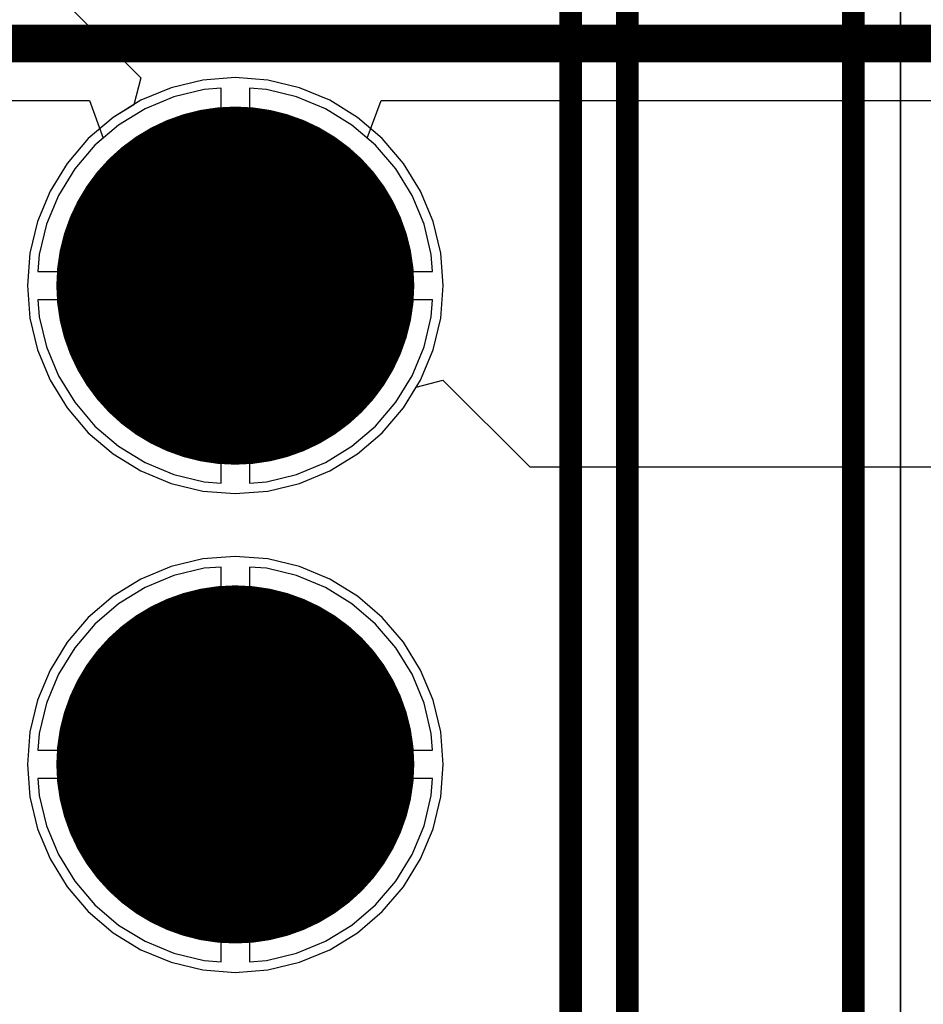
# Model space of a CAD drawing. Header units: millimetres. Extents: x 138 to 555, y 26 to 334.
# Tile 547 of 656: x 324.45 to 329.24, y 188.91 to 194.13. Entities that reach past the tile are written whole.
import ezdxf

# ---------------------------------------------------------------- set-up
doc = ezdxf.new("R2010")
doc.units = ezdxf.units.MM
for name, color, linetype in [('BottomLayer', 5, 'Continuous'), ('BottomSolder', 6, 'Continuous'), ('DrillDrawing', 1, 'Continuous'), ('Mechanical20', 56, 'Continuous'), ('Mechanical27', 56, 'Continuous'), ('MidLayer1', 16, 'Continuous'), ('MidLayer2', 76, 'Continuous'), ('MidLayer3', 90, 'Continuous'), ('MidLayer4', 156, 'Continuous'), ('MultiLayer', 9, 'Continuous'), ('PadHoleLayer', 156, 'Continuous'), ('TopLayer', 1, 'Continuous'), ('TopOverlay', 2, 'Continuous'), ('TopSolder', 216, 'Continuous')]:
    doc.layers.add(name, color=color, linetype=linetype)

# ---------------------------------------------------------------- blocks, each defined once
blk = doc.blocks.new('CON_CVILUX_CH87_20_2_V_1_00_939')
at = {"layer": 'BottomLayer', "const_width": 0.9}
for points in [[(3.36, 1.27, 1), (4.26, 1.27, 1)], [(5.9, 1.27, 1), (6.8, 1.27, 1)]]:
    blk.add_lwpolyline(points, format="xyb", close=True, dxfattribs=at)
at = {"layer": 'BottomSolder', "const_width": 0.95}
for points in [[(3.335, 1.27, 1), (4.285, 1.27, 1)], [(5.875, 1.27, 1), (6.825, 1.27, 1)]]:
    blk.add_lwpolyline(points, format="xyb", close=True, dxfattribs=at)
at = {"layer": 'Mechanical20', "const_width": 0.01}
blk.add_lwpolyline([(16.75, 4.8), (-16.75, 4.8)], dxfattribs=at)
at = {"layer": 'Mechanical27', "const_width": 0.01}
for points in [[(16.51, 4.55), (-16.51, 4.55)], [(15.5, 3.35), (-15.5, 3.35)], [(15.2, 3.05), (-15.2, 3.05)]]:
    blk.add_lwpolyline(points, dxfattribs=at)
at = {"layer": 'Mechanical27'}
for points, const_width in [([(4.735, 1.27, 1), (2.885, 1.27, 1)], 0.01), ([(7.275, 1.27, 1), (5.425, 1.27, 1)], 0.01), ([(2.8825, 1.27, 1), (2.8875, 1.27, 1)], 0.005), ([(4.7325, 1.27, 1), (4.7375, 1.27, 1)], 0.005), ([(5.4225, 1.27, 1), (5.4275, 1.27, 1)], 0.005), ([(7.2725, 1.27, 1), (7.2775, 1.27, 1)], 0.005)]:
    blk.add_lwpolyline(points, format="xyb", close=True, dxfattribs=dict(at, const_width=const_width))
at = {"layer": 'MidLayer1', "const_width": 0.9}
for points in [[(3.36, 1.27, 1), (4.26, 1.27, 1)], [(5.9, 1.27, 1), (6.8, 1.27, 1)]]:
    blk.add_lwpolyline(points, format="xyb", close=True, dxfattribs=at)
at = {"layer": 'MidLayer2', "const_width": 0.9}
for points in [[(3.36, 1.27, 1), (4.26, 1.27, 1)], [(5.9, 1.27, 1), (6.8, 1.27, 1)]]:
    blk.add_lwpolyline(points, format="xyb", close=True, dxfattribs=at)
at = {"layer": 'MidLayer3', "const_width": 0.9}
for points in [[(3.36, 1.27, 1), (4.26, 1.27, 1)], [(5.9, 1.27, 1), (6.8, 1.27, 1)]]:
    blk.add_lwpolyline(points, format="xyb", close=True, dxfattribs=at)
at = {"layer": 'MidLayer4', "const_width": 0.9}
for points in [[(3.36, 1.27, 1), (4.26, 1.27, 1)], [(5.9, 1.27, 1), (6.8, 1.27, 1)]]:
    blk.add_lwpolyline(points, format="xyb", close=True, dxfattribs=at)
at = {"layer": 'MultiLayer', "const_width": 0.9}
for points in [[(3.36, 1.27, 1), (4.26, 1.27, 1)], [(5.9, 1.27, 1), (6.8, 1.27, 1)]]:
    blk.add_lwpolyline(points, format="xyb", close=True, dxfattribs=at)
at = {"layer": 'PadHoleLayer', "const_width": 0.6}
for points in [[(3.51, 1.27, 1), (4.11, 1.27, 1)], [(6.05, 1.27, 1), (6.65, 1.27, 1)]]:
    blk.add_lwpolyline(points, format="xyb", close=True, dxfattribs=at)
at = {"layer": 'TopLayer', "const_width": 0.9}
for points in [[(3.36, 1.27, 1), (4.26, 1.27, 1)], [(5.9, 1.27, 1), (6.8, 1.27, 1)]]:
    blk.add_lwpolyline(points, format="xyb", close=True, dxfattribs=at)
at = {"layer": 'TopOverlay', "const_width": 0.12}
for points in [[(16.51, 4.55), (-16.51, 4.55)], [(15.5, 3.35), (-15.5, 3.35)], [(15.2, 3.05), (-15.2, 3.05)]]:
    blk.add_lwpolyline(points, dxfattribs=at)
at = {"layer": 'TopSolder', "const_width": 0.95}
for points in [[(3.335, 1.27, 1), (4.285, 1.27, 1)], [(5.875, 1.27, 1), (6.825, 1.27, 1)]]:
    blk.add_lwpolyline(points, format="xyb", close=True, dxfattribs=at)

msp = doc.modelspace()

# ---------------------------------------------------------------- linework, layer by layer
at = {"layer": 'BottomLayer'}
for p, q in [((325.4257, 193.7627), (325.265, 193.7241)), ((325.5154, 193.7697), (325.4257, 193.7627)), ((325.5154, 192.7974), (325.5154, 193.7697)), ((325.7552, 193.7627), (325.6654, 193.7697)), ((325.6654, 193.7697), (325.6654, 192.7974)), ((325.9159, 193.7241), (325.7552, 193.7627)), ((325.265, 193.7241), (325.1123, 193.6608)), ((326.0686, 193.6608), (325.9159, 193.7241)), ((325.1123, 193.6608), (324.9714, 193.5745)), ((326.2095, 193.5745), (326.0686, 193.6608)), ((324.9714, 193.5745), (324.8457, 193.4671)), ((326.3352, 193.4671), (326.2095, 193.5745)), ((324.8457, 193.4671), (324.7384, 193.3415)), ((326.4425, 193.3415), (326.3352, 193.4671)), ((324.7384, 193.3415), (324.652, 193.2006)), ((326.5289, 193.2006), (326.4425, 193.3415)), ((324.652, 193.2006), (324.5888, 193.0479)), ((326.5922, 193.0479), (326.5289, 193.2006)), ((324.5888, 193.0479), (324.5502, 192.8872)), ((326.6307, 192.8872), (326.5922, 193.0479)), ((324.5502, 192.8872), (324.5431, 192.7974)), ((326.6378, 192.7974), (326.6307, 192.8872)), ((324.5431, 192.7974), (325.5154, 192.7974)), ((325.6654, 192.7974), (326.6378, 192.7974)), ((325.5154, 192.6474), (324.5431, 192.6474)), ((324.5431, 192.6474), (324.5502, 192.5576)), ((325.5154, 191.675), (325.5154, 192.6474)), ((326.6378, 192.6474), (325.6654, 192.6474)), ((325.6654, 192.6474), (325.6654, 191.675)), ((326.6307, 192.5576), (326.6378, 192.6474)), ((324.5502, 192.5576), (324.5888, 192.3969)), ((326.5922, 192.3969), (326.6307, 192.5576)), ((324.5888, 192.3969), (324.652, 192.2442)), ((326.5289, 192.2442), (326.5922, 192.3969)), ((324.652, 192.2442), (324.7384, 192.1033)), ((326.4425, 192.1033), (326.5289, 192.2442)), ((324.7384, 192.1033), (324.8457, 191.9776)), ((326.3352, 191.9776), (326.4425, 192.1033)), ((324.8457, 191.9776), (324.9714, 191.8703)), ((326.2095, 191.8703), (326.3352, 191.9776)), ((324.9714, 191.8703), (325.1123, 191.7839)), ((326.0686, 191.7839), (326.2095, 191.8703)), ((325.1123, 191.7839), (325.265, 191.7207)), ((325.9159, 191.7207), (326.0686, 191.7839)), ((325.265, 191.7207), (325.4257, 191.6821)), ((325.7552, 191.6821), (325.9159, 191.7207)), ((325.4257, 191.6821), (325.5154, 191.675)), ((325.6654, 191.675), (325.7552, 191.6821)), ((325.5154, 191.2297), (325.4257, 191.2227)), ((325.5154, 190.2574), (325.5154, 191.2297)), ((325.7552, 191.2227), (325.6654, 191.2297)), ((325.6654, 191.2297), (325.6654, 190.2574)), ((325.265, 191.1841), (325.1123, 191.1208)), ((325.4257, 191.2227), (325.265, 191.1841)), ((325.9159, 191.1841), (325.7552, 191.2227)), ((326.0686, 191.1208), (325.9159, 191.1841)), ((325.1123, 191.1208), (324.9714, 191.0345)), ((326.2095, 191.0345), (326.0686, 191.1208)), ((324.9714, 191.0345), (324.8457, 190.9271)), ((326.3352, 190.9271), (326.2095, 191.0345)), ((324.8457, 190.9271), (324.7384, 190.8015)), ((326.4425, 190.8015), (326.3352, 190.9271)), ((324.7384, 190.8015), (324.652, 190.6606)), ((326.5289, 190.6606), (326.4425, 190.8015)), ((324.652, 190.6606), (324.5888, 190.5079)), ((326.5922, 190.5079), (326.5289, 190.6606)), ((324.5888, 190.5079), (324.5502, 190.3472)), ((326.6307, 190.3472), (326.5922, 190.5079)), ((324.5502, 190.3472), (324.5431, 190.2574)), ((326.6378, 190.2574), (326.6307, 190.3472)), ((324.5431, 190.2574), (325.5154, 190.2574)), ((325.6654, 190.2574), (326.6378, 190.2574)), ((325.5154, 190.1074), (324.5431, 190.1074)), ((324.5431, 190.1074), (324.5502, 190.0176)), ((325.5154, 189.135), (325.5154, 190.1074)), ((326.6378, 190.1074), (325.6654, 190.1074)), ((325.6654, 190.1074), (325.6654, 189.135)), ((326.6307, 190.0176), (326.6378, 190.1074)), ((324.5502, 190.0176), (324.5888, 189.8569)), ((326.5922, 189.8569), (326.6307, 190.0176)), ((324.5888, 189.8569), (324.652, 189.7042)), ((326.5289, 189.7042), (326.5922, 189.8569)), ((324.652, 189.7042), (324.7384, 189.5633)), ((326.4425, 189.5633), (326.5289, 189.7042)), ((324.7384, 189.5633), (324.8457, 189.4376)), ((326.3352, 189.4376), (326.4425, 189.5633)), ((324.8457, 189.4376), (324.9714, 189.3303)), ((326.2095, 189.3303), (326.3352, 189.4376)), ((324.9714, 189.3303), (325.1123, 189.2439)), ((326.0686, 189.2439), (326.2095, 189.3303)), ((325.1123, 189.2439), (325.265, 189.1807)), ((325.9159, 189.1807), (326.0686, 189.2439)), ((325.265, 189.1807), (325.4257, 189.1421)), ((325.4257, 189.1421), (325.5154, 189.135)), ((325.6654, 189.135), (325.7552, 189.1421)), ((325.7552, 189.1421), (325.9159, 189.1807))]:
    msp.add_line(p, q, dxfattribs=at)
at = {"layer": 'DrillDrawing'}
for p, q in [((325.3704, 192.9255), (325.3704, 192.4177)), ((325.7089, 192.6716), (325.7089, 192.9255)), ((325.7089, 192.9255), (325.7089, 192.4177)), ((325.3704, 192.4177), (325.3704, 192.6716)), ((325.3704, 192.6716), (325.7089, 192.6716)), ((325.3704, 190.3855), (325.3704, 189.8777)), ((325.7089, 190.1316), (325.7089, 190.3855)), ((325.7089, 190.3855), (325.7089, 189.8777)), ((325.3704, 189.8777), (325.3704, 190.1316)), ((325.3704, 190.1316), (325.7089, 190.1316))]:
    msp.add_line(p, q, dxfattribs=at)
at = {"layer": 'MidLayer1'}
for p, q in [((324.1523, 194.7611), (325.0891, 193.8243)), ((325.0891, 193.8243), (325.0515, 193.6823)), ((325.0515, 193.6823), (324.9419, 193.6151)), ((324.9419, 193.6151), (324.8102, 193.5026)), ((324.8102, 193.5026), (324.6978, 193.3709)), ((324.6978, 193.3709), (324.6073, 193.2233)), ((324.6073, 193.2233), (324.5411, 193.0634)), ((324.5411, 193.0634), (324.5006, 192.895)), ((324.5006, 192.895), (324.4871, 192.7224)), ((324.4871, 192.7224), (324.5006, 192.5498)), ((324.5006, 192.5498), (324.5411, 192.3814)), ((324.5411, 192.3814), (324.6073, 192.2215)), ((324.6073, 192.2215), (324.6978, 192.0738)), ((326.5503, 192.1835), (326.6923, 192.2211)), ((326.6923, 192.2211), (327.1529, 191.7605)), ((326.4831, 192.0738), (326.5503, 192.1835)), ((324.6978, 192.0738), (324.8102, 191.9422)), ((326.3707, 191.9422), (326.4831, 192.0738)), ((324.8102, 191.9422), (324.9419, 191.8297)), ((326.239, 191.8297), (326.3707, 191.9422)), ((324.9419, 191.8297), (325.0895, 191.7393)), ((326.0914, 191.7393), (326.239, 191.8297)), ((327.1529, 191.7605), (334.2518, 191.7605)), ((325.0895, 191.7393), (325.2495, 191.673)), ((325.9314, 191.673), (326.0914, 191.7393)), ((325.2495, 191.673), (325.4178, 191.6326)), ((325.7631, 191.6326), (325.9314, 191.673)), ((325.4178, 191.6326), (325.5905, 191.619)), ((325.5905, 191.619), (325.7631, 191.6326)), ((325.5905, 191.2858), (325.4178, 191.2722)), ((325.7631, 191.2722), (325.5905, 191.2858)), ((325.2495, 191.2318), (325.0895, 191.1655)), ((325.4178, 191.2722), (325.2495, 191.2318)), ((325.9314, 191.2318), (325.7631, 191.2722)), ((326.0914, 191.1655), (325.9314, 191.2318)), ((325.0895, 191.1655), (324.9419, 191.0751)), ((326.239, 191.0751), (326.0914, 191.1655)), ((324.9419, 191.0751), (324.8102, 190.9626)), ((326.3707, 190.9626), (326.239, 191.0751)), ((324.8102, 190.9626), (324.6978, 190.8309)), ((326.4831, 190.8309), (326.3707, 190.9626)), ((324.6978, 190.8309), (324.6073, 190.6833)), ((326.5736, 190.6833), (326.4831, 190.8309)), ((324.6073, 190.6833), (324.5411, 190.5234)), ((326.6399, 190.5234), (326.5736, 190.6833)), ((324.5411, 190.5234), (324.5006, 190.355)), ((326.6803, 190.355), (326.6399, 190.5234)), ((324.5006, 190.355), (324.4871, 190.1824)), ((326.6939, 190.1824), (326.6803, 190.355)), ((324.4871, 190.1824), (324.5006, 190.0098)), ((326.6803, 190.0098), (326.6939, 190.1824)), ((324.5006, 190.0098), (324.5411, 189.8414)), ((326.6399, 189.8414), (326.6803, 190.0098)), ((324.5411, 189.8414), (324.6073, 189.6815)), ((326.5736, 189.6815), (326.6399, 189.8414)), ((324.6073, 189.6815), (324.6978, 189.5338)), ((326.4831, 189.5338), (326.5736, 189.6815)), ((324.6978, 189.5338), (324.8102, 189.4022)), ((326.3707, 189.4022), (326.4831, 189.5338)), ((324.8102, 189.4022), (324.9419, 189.2897)), ((326.239, 189.2897), (326.3707, 189.4022)), ((324.9419, 189.2897), (325.0895, 189.1993)), ((326.0914, 189.1993), (326.239, 189.2897)), ((325.0895, 189.1993), (325.2495, 189.133)), ((325.9314, 189.133), (326.0914, 189.1993)), ((325.2495, 189.133), (325.4178, 189.0926)), ((325.4178, 189.0926), (325.5905, 189.079)), ((325.5905, 189.079), (325.7631, 189.0926)), ((325.7631, 189.0926), (325.9314, 189.133))]:
    msp.add_line(p, q, dxfattribs=at)
at = {"layer": 'MidLayer2'}
for p, q in [((325.4257, 193.7627), (325.265, 193.7241)), ((325.5154, 193.7697), (325.4257, 193.7627)), ((325.5154, 192.7974), (325.5154, 193.7697)), ((325.7552, 193.7627), (325.6654, 193.7697)), ((325.6654, 193.7697), (325.6654, 192.7974)), ((325.9159, 193.7241), (325.7552, 193.7627)), ((325.265, 193.7241), (325.1123, 193.6608)), ((326.0686, 193.6608), (325.9159, 193.7241)), ((325.1123, 193.6608), (324.9714, 193.5745)), ((326.2095, 193.5745), (326.0686, 193.6608)), ((324.9714, 193.5745), (324.8457, 193.4671)), ((326.3352, 193.4671), (326.2095, 193.5745)), ((324.8457, 193.4671), (324.7384, 193.3415)), ((326.4425, 193.3415), (326.3352, 193.4671)), ((324.7384, 193.3415), (324.652, 193.2006)), ((326.5289, 193.2006), (326.4425, 193.3415)), ((324.652, 193.2006), (324.5888, 193.0479)), ((326.5922, 193.0479), (326.5289, 193.2006)), ((324.5888, 193.0479), (324.5502, 192.8872)), ((326.6307, 192.8872), (326.5922, 193.0479)), ((324.5502, 192.8872), (324.5431, 192.7974)), ((326.6378, 192.7974), (326.6307, 192.8872)), ((324.5431, 192.7974), (325.5154, 192.7974)), ((325.6654, 192.7974), (326.6378, 192.7974)), ((325.5154, 192.6474), (324.5431, 192.6474)), ((324.5431, 192.6474), (324.5502, 192.5576)), ((325.5154, 191.675), (325.5154, 192.6474)), ((326.6378, 192.6474), (325.6654, 192.6474)), ((325.6654, 192.6474), (325.6654, 191.675)), ((326.6307, 192.5576), (326.6378, 192.6474)), ((324.5502, 192.5576), (324.5888, 192.3969)), ((326.5922, 192.3969), (326.6307, 192.5576)), ((324.5888, 192.3969), (324.652, 192.2442)), ((326.5289, 192.2442), (326.5922, 192.3969)), ((324.652, 192.2442), (324.7384, 192.1033)), ((326.4425, 192.1033), (326.5289, 192.2442)), ((324.7384, 192.1033), (324.8457, 191.9776)), ((326.3352, 191.9776), (326.4425, 192.1033)), ((324.8457, 191.9776), (324.9714, 191.8703)), ((326.2095, 191.8703), (326.3352, 191.9776)), ((324.9714, 191.8703), (325.1123, 191.7839)), ((326.0686, 191.7839), (326.2095, 191.8703)), ((325.1123, 191.7839), (325.265, 191.7207)), ((325.9159, 191.7207), (326.0686, 191.7839)), ((325.265, 191.7207), (325.4257, 191.6821)), ((325.7552, 191.6821), (325.9159, 191.7207)), ((325.4257, 191.6821), (325.5154, 191.675)), ((325.6654, 191.675), (325.7552, 191.6821)), ((325.5154, 191.2297), (325.4257, 191.2227)), ((325.5154, 190.2574), (325.5154, 191.2297)), ((325.7552, 191.2227), (325.6654, 191.2297)), ((325.6654, 191.2297), (325.6654, 190.2574)), ((325.265, 191.1841), (325.1123, 191.1208)), ((325.4257, 191.2227), (325.265, 191.1841)), ((325.9159, 191.1841), (325.7552, 191.2227)), ((326.0686, 191.1208), (325.9159, 191.1841)), ((325.1123, 191.1208), (324.9714, 191.0345)), ((326.2095, 191.0345), (326.0686, 191.1208)), ((324.9714, 191.0345), (324.8457, 190.9271)), ((326.3352, 190.9271), (326.2095, 191.0345)), ((324.8457, 190.9271), (324.7384, 190.8015)), ((326.4425, 190.8015), (326.3352, 190.9271)), ((324.7384, 190.8015), (324.652, 190.6606)), ((326.5289, 190.6606), (326.4425, 190.8015)), ((324.652, 190.6606), (324.5888, 190.5079)), ((326.5922, 190.5079), (326.5289, 190.6606)), ((324.5888, 190.5079), (324.5502, 190.3472)), ((326.6307, 190.3472), (326.5922, 190.5079)), ((324.5502, 190.3472), (324.5431, 190.2574)), ((326.6378, 190.2574), (326.6307, 190.3472)), ((324.5431, 190.2574), (325.5154, 190.2574)), ((325.6654, 190.2574), (326.6378, 190.2574)), ((325.5154, 190.1074), (324.5431, 190.1074)), ((324.5431, 190.1074), (324.5502, 190.0176)), ((325.5154, 189.135), (325.5154, 190.1074)), ((326.6378, 190.1074), (325.6654, 190.1074)), ((325.6654, 190.1074), (325.6654, 189.135)), ((326.6307, 190.0176), (326.6378, 190.1074)), ((324.5502, 190.0176), (324.5888, 189.8569)), ((326.5922, 189.8569), (326.6307, 190.0176)), ((324.5888, 189.8569), (324.652, 189.7042)), ((326.5289, 189.7042), (326.5922, 189.8569)), ((324.652, 189.7042), (324.7384, 189.5633)), ((326.4425, 189.5633), (326.5289, 189.7042)), ((324.7384, 189.5633), (324.8457, 189.4376)), ((326.3352, 189.4376), (326.4425, 189.5633)), ((324.8457, 189.4376), (324.9714, 189.3303)), ((326.2095, 189.3303), (326.3352, 189.4376)), ((324.9714, 189.3303), (325.1123, 189.2439)), ((326.0686, 189.2439), (326.2095, 189.3303)), ((325.1123, 189.2439), (325.265, 189.1807)), ((325.9159, 189.1807), (326.0686, 189.2439)), ((325.265, 189.1807), (325.4257, 189.1421)), ((325.4257, 189.1421), (325.5154, 189.135)), ((325.6654, 189.135), (325.7552, 189.1421)), ((325.7552, 189.1421), (325.9159, 189.1807))]:
    msp.add_line(p, q, dxfattribs=at)
at = {"layer": 'MidLayer3'}
for p, q in [((325.4257, 193.7627), (325.265, 193.7241)), ((325.5154, 193.7697), (325.4257, 193.7627)), ((325.5154, 192.7974), (325.5154, 193.7697)), ((325.7552, 193.7627), (325.6654, 193.7697)), ((325.6654, 193.7697), (325.6654, 192.7974)), ((325.9159, 193.7241), (325.7552, 193.7627)), ((325.265, 193.7241), (325.1123, 193.6608)), ((326.0686, 193.6608), (325.9159, 193.7241)), ((325.1123, 193.6608), (324.9714, 193.5745)), ((326.2095, 193.5745), (326.0686, 193.6608)), ((324.9714, 193.5745), (324.8457, 193.4671)), ((326.3352, 193.4671), (326.2095, 193.5745)), ((324.8457, 193.4671), (324.7384, 193.3415)), ((326.4425, 193.3415), (326.3352, 193.4671)), ((324.7384, 193.3415), (324.652, 193.2006)), ((326.5289, 193.2006), (326.4425, 193.3415)), ((324.652, 193.2006), (324.5888, 193.0479)), ((326.5922, 193.0479), (326.5289, 193.2006)), ((324.5888, 193.0479), (324.5502, 192.8872)), ((326.6307, 192.8872), (326.5922, 193.0479)), ((324.5502, 192.8872), (324.5431, 192.7974)), ((326.6378, 192.7974), (326.6307, 192.8872)), ((324.5431, 192.7974), (325.5154, 192.7974)), ((325.6654, 192.7974), (326.6378, 192.7974)), ((325.5154, 192.6474), (324.5431, 192.6474)), ((324.5431, 192.6474), (324.5502, 192.5576)), ((325.5154, 191.675), (325.5154, 192.6474)), ((326.6378, 192.6474), (325.6654, 192.6474)), ((325.6654, 192.6474), (325.6654, 191.675)), ((326.6307, 192.5576), (326.6378, 192.6474)), ((324.5502, 192.5576), (324.5888, 192.3969)), ((326.5922, 192.3969), (326.6307, 192.5576)), ((324.5888, 192.3969), (324.652, 192.2442)), ((326.5289, 192.2442), (326.5922, 192.3969)), ((324.652, 192.2442), (324.7384, 192.1033)), ((326.4425, 192.1033), (326.5289, 192.2442)), ((324.7384, 192.1033), (324.8457, 191.9776)), ((326.3352, 191.9776), (326.4425, 192.1033)), ((324.8457, 191.9776), (324.9714, 191.8703)), ((326.2095, 191.8703), (326.3352, 191.9776)), ((324.9714, 191.8703), (325.1123, 191.7839)), ((326.0686, 191.7839), (326.2095, 191.8703)), ((325.1123, 191.7839), (325.265, 191.7207)), ((325.9159, 191.7207), (326.0686, 191.7839)), ((325.265, 191.7207), (325.4257, 191.6821)), ((325.7552, 191.6821), (325.9159, 191.7207)), ((325.4257, 191.6821), (325.5154, 191.675)), ((325.6654, 191.675), (325.7552, 191.6821)), ((325.5154, 191.2297), (325.4257, 191.2227)), ((325.5154, 190.2574), (325.5154, 191.2297)), ((325.7552, 191.2227), (325.6654, 191.2297)), ((325.6654, 191.2297), (325.6654, 190.2574)), ((325.265, 191.1841), (325.1123, 191.1208)), ((325.4257, 191.2227), (325.265, 191.1841)), ((325.9159, 191.1841), (325.7552, 191.2227)), ((326.0686, 191.1208), (325.9159, 191.1841)), ((325.1123, 191.1208), (324.9714, 191.0345)), ((326.2095, 191.0345), (326.0686, 191.1208)), ((324.9714, 191.0345), (324.8457, 190.9271)), ((326.3352, 190.9271), (326.2095, 191.0345)), ((324.8457, 190.9271), (324.7384, 190.8015)), ((326.4425, 190.8015), (326.3352, 190.9271)), ((324.7384, 190.8015), (324.652, 190.6606)), ((326.5289, 190.6606), (326.4425, 190.8015)), ((324.652, 190.6606), (324.5888, 190.5079)), ((326.5922, 190.5079), (326.5289, 190.6606)), ((324.5888, 190.5079), (324.5502, 190.3472)), ((326.6307, 190.3472), (326.5922, 190.5079)), ((324.5502, 190.3472), (324.5431, 190.2574)), ((326.6378, 190.2574), (326.6307, 190.3472)), ((324.5431, 190.2574), (325.5154, 190.2574)), ((325.6654, 190.2574), (326.6378, 190.2574)), ((325.5154, 190.1074), (324.5431, 190.1074)), ((324.5431, 190.1074), (324.5502, 190.0176)), ((325.5154, 189.135), (325.5154, 190.1074)), ((326.6378, 190.1074), (325.6654, 190.1074)), ((325.6654, 190.1074), (325.6654, 189.135)), ((326.6307, 190.0176), (326.6378, 190.1074)), ((324.5502, 190.0176), (324.5888, 189.8569)), ((326.5922, 189.8569), (326.6307, 190.0176)), ((324.5888, 189.8569), (324.652, 189.7042)), ((326.5289, 189.7042), (326.5922, 189.8569)), ((324.652, 189.7042), (324.7384, 189.5633)), ((326.4425, 189.5633), (326.5289, 189.7042)), ((324.7384, 189.5633), (324.8457, 189.4376)), ((326.3352, 189.4376), (326.4425, 189.5633)), ((324.8457, 189.4376), (324.9714, 189.3303)), ((326.2095, 189.3303), (326.3352, 189.4376)), ((324.9714, 189.3303), (325.1123, 189.2439)), ((326.0686, 189.2439), (326.2095, 189.3303)), ((325.1123, 189.2439), (325.265, 189.1807)), ((325.9159, 189.1807), (326.0686, 189.2439)), ((325.265, 189.1807), (325.4257, 189.1421)), ((325.4257, 189.1421), (325.5154, 189.135)), ((325.6654, 189.135), (325.7552, 189.1421)), ((325.7552, 189.1421), (325.9159, 189.1807))]:
    msp.add_line(p, q, dxfattribs=at)
at = {"layer": 'MidLayer4'}
for p, q in [((325.4178, 193.8122), (325.2495, 193.7718)), ((325.5905, 193.8258), (325.4178, 193.8122)), ((325.7631, 193.8122), (325.5905, 193.8258)), ((325.9314, 193.7718), (325.7631, 193.8122)), ((325.2495, 193.7718), (325.0895, 193.7055)), ((326.0914, 193.7055), (325.9314, 193.7718)), ((325.0895, 193.7055), (324.9419, 193.6151)), ((326.239, 193.6151), (326.0914, 193.7055)), ((324.9419, 193.6151), (324.8102, 193.5026)), ((326.3707, 193.5026), (326.239, 193.6151)), ((324.8102, 193.5026), (324.6978, 193.3709)), ((326.4831, 193.3709), (326.3707, 193.5026)), ((324.6978, 193.3709), (324.6073, 193.2233)), ((326.5736, 193.2233), (326.4831, 193.3709)), ((324.6073, 193.2233), (324.5411, 193.0634)), ((326.6399, 193.0634), (326.5736, 193.2233)), ((324.5411, 193.0634), (324.5006, 192.895)), ((326.6803, 192.895), (326.6399, 193.0634)), ((324.5006, 192.895), (324.4871, 192.7224)), ((326.6939, 192.7224), (326.6803, 192.895)), ((324.4871, 192.7224), (324.5006, 192.5498)), ((326.6803, 192.5498), (326.6939, 192.7224)), ((324.5006, 192.5498), (324.5411, 192.3814)), ((326.6399, 192.3814), (326.6803, 192.5498)), ((324.5411, 192.3814), (324.6073, 192.2215)), ((326.5736, 192.2215), (326.6399, 192.3814)), ((324.6073, 192.2215), (324.6978, 192.0738)), ((326.4831, 192.0738), (326.5736, 192.2215)), ((324.6978, 192.0738), (324.8102, 191.9422)), ((326.3707, 191.9422), (326.4831, 192.0738)), ((324.8102, 191.9422), (324.9419, 191.8297)), ((326.239, 191.8297), (326.3707, 191.9422)), ((324.9419, 191.8297), (325.0895, 191.7393)), ((326.0914, 191.7393), (326.239, 191.8297)), ((325.0895, 191.7393), (325.2495, 191.673)), ((325.9314, 191.673), (326.0914, 191.7393)), ((325.2495, 191.673), (325.4178, 191.6326)), ((325.7631, 191.6326), (325.9314, 191.673)), ((325.4178, 191.6326), (325.5905, 191.619)), ((325.5905, 191.619), (325.7631, 191.6326)), ((325.5905, 191.2858), (325.4178, 191.2722)), ((325.7631, 191.2722), (325.5905, 191.2858)), ((325.2495, 191.2318), (325.0895, 191.1655)), ((325.4178, 191.2722), (325.2495, 191.2318)), ((325.9314, 191.2318), (325.7631, 191.2722)), ((326.0914, 191.1655), (325.9314, 191.2318)), ((325.0895, 191.1655), (324.9419, 191.0751)), ((326.239, 191.0751), (326.0914, 191.1655)), ((324.9419, 191.0751), (324.8102, 190.9626)), ((326.3707, 190.9626), (326.239, 191.0751)), ((324.8102, 190.9626), (324.6978, 190.8309)), ((326.4831, 190.8309), (326.3707, 190.9626)), ((324.6978, 190.8309), (324.6073, 190.6833)), ((326.5736, 190.6833), (326.4831, 190.8309)), ((324.6073, 190.6833), (324.5411, 190.5234)), ((326.6399, 190.5234), (326.5736, 190.6833)), ((324.5411, 190.5234), (324.5006, 190.355)), ((326.6803, 190.355), (326.6399, 190.5234)), ((324.5006, 190.355), (324.4871, 190.1824)), ((326.6939, 190.1824), (326.6803, 190.355)), ((324.4871, 190.1824), (324.5006, 190.0098)), ((326.6803, 190.0098), (326.6939, 190.1824)), ((324.5006, 190.0098), (324.5411, 189.8414)), ((326.6399, 189.8414), (326.6803, 190.0098)), ((324.5411, 189.8414), (324.6073, 189.6815)), ((326.5736, 189.6815), (326.6399, 189.8414)), ((324.6073, 189.6815), (324.6978, 189.5338)), ((326.4831, 189.5338), (326.5736, 189.6815)), ((324.6978, 189.5338), (324.8102, 189.4022)), ((326.3707, 189.4022), (326.4831, 189.5338)), ((324.8102, 189.4022), (324.9419, 189.2897)), ((326.239, 189.2897), (326.3707, 189.4022)), ((324.9419, 189.2897), (325.0895, 189.1993)), ((326.0914, 189.1993), (326.239, 189.2897)), ((325.0895, 189.1993), (325.2495, 189.133)), ((325.9314, 189.133), (326.0914, 189.1993)), ((325.2495, 189.133), (325.4178, 189.0926)), ((325.4178, 189.0926), (325.5905, 189.079)), ((325.5905, 189.079), (325.7631, 189.0926)), ((325.7631, 189.0926), (325.9314, 189.133))]:
    msp.add_line(p, q, dxfattribs=at)
at = {"layer": 'TopLayer'}
for p, q in [((324.3055, 193.7048), (324.816, 193.7048)), ((324.816, 193.7048), (324.8898, 193.5048)), ((326.2911, 193.5048), (326.3649, 193.7048)), ((326.3649, 193.7048), (329.5905, 193.7048)), ((324.8898, 193.5048), (324.8457, 193.4671)), ((326.3352, 193.4671), (326.2911, 193.5048)), ((324.8457, 193.4671), (324.7384, 193.3415)), ((326.4425, 193.3415), (326.3352, 193.4671)), ((324.7384, 193.3415), (324.652, 193.2006)), ((326.5289, 193.2006), (326.4425, 193.3415)), ((324.652, 193.2006), (324.5888, 193.0479)), ((326.5922, 193.0479), (326.5289, 193.2006)), ((324.5888, 193.0479), (324.5502, 192.8872)), ((326.6307, 192.8872), (326.5922, 193.0479)), ((324.5502, 192.8872), (324.5431, 192.7974)), ((326.6378, 192.7974), (326.6307, 192.8872)), ((324.5431, 192.7974), (325.5904, 192.7974)), ((325.5904, 192.7974), (326.6378, 192.7974)), ((325.5154, 192.6474), (324.5431, 192.6474)), ((324.5431, 192.6474), (324.5502, 192.5576)), ((325.5154, 191.675), (325.5154, 192.6474)), ((326.6378, 192.6474), (325.6654, 192.6474)), ((325.6654, 192.6474), (325.6654, 191.675)), ((326.6307, 192.5576), (326.6378, 192.6474)), ((324.5502, 192.5576), (324.5888, 192.3969)), ((326.5922, 192.3969), (326.6307, 192.5576)), ((324.5888, 192.3969), (324.652, 192.2442)), ((326.5289, 192.2442), (326.5922, 192.3969)), ((324.652, 192.2442), (324.7384, 192.1033)), ((326.4425, 192.1033), (326.5289, 192.2442)), ((324.7384, 192.1033), (324.8457, 191.9776)), ((326.3352, 191.9776), (326.4425, 192.1033)), ((324.8457, 191.9776), (324.9714, 191.8703)), ((326.2095, 191.8703), (326.3352, 191.9776)), ((324.9714, 191.8703), (325.1123, 191.7839)), ((326.0686, 191.7839), (326.2095, 191.8703)), ((325.1123, 191.7839), (325.265, 191.7207)), ((325.9159, 191.7207), (326.0686, 191.7839)), ((325.265, 191.7207), (325.4257, 191.6821)), ((325.7552, 191.6821), (325.9159, 191.7207)), ((325.4257, 191.6821), (325.5154, 191.675)), ((325.6654, 191.675), (325.7552, 191.6821)), ((325.5154, 191.2297), (325.4257, 191.2227)), ((325.5154, 190.2574), (325.5154, 191.2297)), ((325.7552, 191.2227), (325.6654, 191.2297)), ((325.6654, 191.2297), (325.6654, 190.2574)), ((325.265, 191.1841), (325.1123, 191.1208)), ((325.4257, 191.2227), (325.265, 191.1841)), ((325.9159, 191.1841), (325.7552, 191.2227)), ((326.0686, 191.1208), (325.9159, 191.1841)), ((325.1123, 191.1208), (324.9714, 191.0345)), ((326.2095, 191.0345), (326.0686, 191.1208)), ((324.9714, 191.0345), (324.8457, 190.9271)), ((326.3352, 190.9271), (326.2095, 191.0345)), ((324.8457, 190.9271), (324.7384, 190.8015)), ((326.4425, 190.8015), (326.3352, 190.9271)), ((324.7384, 190.8015), (324.652, 190.6606)), ((326.5289, 190.6606), (326.4425, 190.8015)), ((324.652, 190.6606), (324.5888, 190.5079)), ((326.5922, 190.5079), (326.5289, 190.6606)), ((324.5888, 190.5079), (324.5502, 190.3472)), ((326.6307, 190.3472), (326.5922, 190.5079)), ((324.5502, 190.3472), (324.5431, 190.2574)), ((326.6378, 190.2574), (326.6307, 190.3472)), ((324.5431, 190.2574), (325.5154, 190.2574)), ((325.6654, 190.2574), (326.6378, 190.2574)), ((325.5154, 190.1074), (324.5431, 190.1074)), ((324.5431, 190.1074), (324.5502, 190.0176)), ((325.5154, 189.135), (325.5154, 190.1074)), ((326.6378, 190.1074), (325.6654, 190.1074)), ((325.6654, 190.1074), (325.6654, 189.135)), ((326.6307, 190.0176), (326.6378, 190.1074)), ((324.5502, 190.0176), (324.5888, 189.8569)), ((326.5922, 189.8569), (326.6307, 190.0176)), ((324.5888, 189.8569), (324.652, 189.7042)), ((326.5289, 189.7042), (326.5922, 189.8569)), ((324.652, 189.7042), (324.7384, 189.5633)), ((326.4425, 189.5633), (326.5289, 189.7042)), ((324.7384, 189.5633), (324.8457, 189.4376)), ((326.3352, 189.4376), (326.4425, 189.5633)), ((324.8457, 189.4376), (324.9714, 189.3303)), ((326.2095, 189.3303), (326.3352, 189.4376)), ((324.9714, 189.3303), (325.1123, 189.2439)), ((326.0686, 189.2439), (326.2095, 189.3303)), ((325.1123, 189.2439), (325.265, 189.1807)), ((325.9159, 189.1807), (326.0686, 189.2439)), ((325.265, 189.1807), (325.4257, 189.1421)), ((325.4257, 189.1421), (325.5154, 189.135)), ((325.6654, 189.135), (325.7552, 189.1421)), ((325.7552, 189.1421), (325.9159, 189.1807))]:
    msp.add_line(p, q, dxfattribs=at)
at = {"layer": 'TopLayer', "const_width": 0.2}
msp.add_lwpolyline([(324.3055, 194.0074), (330.0454, 194.0074)], dxfattribs=at)

# ---------------------------------------------------------------- block references
at = {"rotation": 270}
msp.add_blockref('CON_CVILUX_CH87_20_2_V_1_00_939', (324.3205, 196.5324), dxfattribs=at)

doc.saveas('drawing.dxf')
